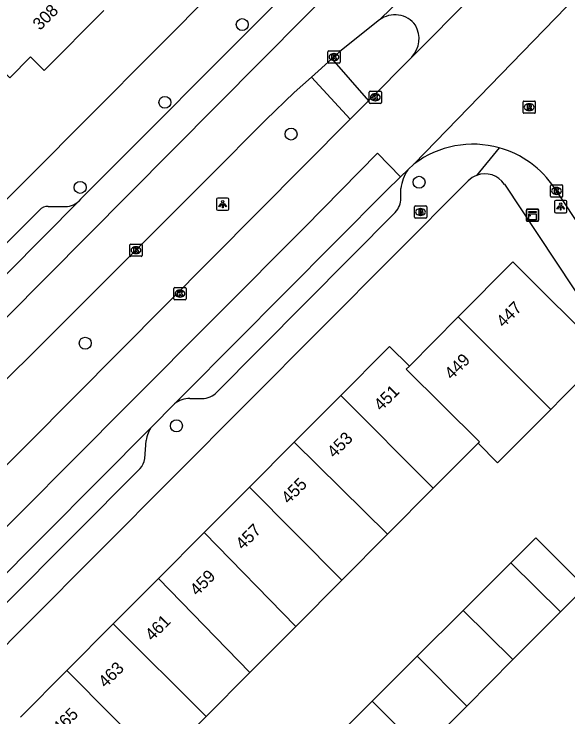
# Model space of a CAD drawing. Extents: x 157767 to 159171, y 387842 to 389425.
# Drawn here: x 158509.3 to 158554.5, y 388679.9 to 388737.3 of the extents above; entities that cross this region are included whole.
import ezdxf

# ---------------------------------------------------------------- set-up
doc = ezdxf.new("R2010")
doc.units = 0
for name, color, linetype in [('IMGEO_Boom', 7, 'Continuous'), ('IMGEO_Brandkraan', 7, 'Continuous'), ('IMGEO_Kast', 7, 'Continuous'), ('IMGEO_Kolk', 7, 'Continuous'), ('IMGEO_Lichtpunt', 7, 'Continuous'), ('IMGEO_Pand', 7, 'Continuous'), ('IMGEO_Pand_nummerreeks', 7, 'Continuous'), ('IMGEO_Rijbaan_lokaal_gesloten', 7, 'Continuous'), ('IMGEO_Rijbaan_lokaal_open', 7, 'Continuous'), ('IMGEO_Rioolput', 7, 'Continuous'), ('IMGEO_Voetpad_open', 7, 'Continuous')]:
    doc.layers.add(name, color=color, linetype=linetype)

msp = doc.modelspace()

# ---------------------------------------------------------------- linework, layer by layer
at = {"layer": 'IMGEO_Boom'}
for centre in [(158527.892, 388736.452), (158521.576, 388730.111), (158531.878, 388727.521), (158514.659, 388723.169), (158542.326, 388723.584), (158515.068, 388710.45), (158522.521, 388703.706)]:
    msp.add_circle(centre, 0.489, dxfattribs=at)
at = {"layer": 'IMGEO_Brandkraan'}
for p, q in [((158541.948, 388720.733), (158541.948, 388721.585)), ((158542.023, 388721.659), (158542.875, 388721.659)), ((158542.436, 388721.439), (158542.461, 388721.439)), ((158542.949, 388721.585), (158542.949, 388720.733)), ((158542.459, 388720.879), (158542.434, 388720.879)), ((158542.875, 388720.659), (158542.023, 388720.659))]:
    msp.add_line(p, q, dxfattribs=at)
for points in [[(158541.948, 388720.733), (158541.948, 388721.585)], [(158542.023, 388721.659), (158542.875, 388721.659)], [(158542.296, 388721.359), (158542.296, 388720.959), (158542.509, 388720.959)], [(158542.527, 388721.359), (158542.296, 388721.359)], [(158542.949, 388721.585), (158542.949, 388720.733)], [(158542.475, 388721.278), (158542.421, 388721.278), (158542.421, 388721.202)], [(158542.421, 388721.202), (158542.474, 388721.202)], [(158542.483, 388721.126), (158542.421, 388721.126), (158542.421, 388721.045)], [(158542.421, 388721.045), (158542.483, 388721.045)], [(158542.875, 388720.659), (158542.023, 388720.659)]]:
    msp.add_lwpolyline(points, dxfattribs=at)
for centre, radius, start, end in [((158542.025, 388721.583), 0.0765, 91.55205, 178.44795), ((158542.025, 388721.583), 0.0765, 91.55205, 178.44795), ((158542.531, 388721.214), 0.145, 59.4692, 91.53667), ((158542.556, 388721.261), 0.0922, 285.51372, 58.15012), ((158542.873, 388721.583), 0.0765, 1.55205, 88.44795), ((158542.873, 388721.583), 0.0765, 1.55205, 88.44795), ((158542.476, 388721.24), 0.0379, 267.82845, 90.93552), ((158542.484, 388721.085), 0.0404, 269.87594, 90.50774), ((158542.515, 388721.21), 0.251, 268.66757, 293.53466), ((158542.561, 388721.069), 0.105, 301.31148, 78.98903), ((158542.025, 388720.735), 0.0765, 181.55205, 268.44795), ((158542.025, 388720.735), 0.0765, 181.55205, 268.44795), ((158542.873, 388720.735), 0.0765, 271.55205, 358.44795), ((158542.873, 388720.735), 0.0765, 271.55205, 358.44795)]:
    msp.add_arc(centre, radius, start, end, dxfattribs=at)
for centre, major_axis, ratio, start_param, end_param in [((158542.435, 388721.159), (-0.387, 0.002), 0.722429, 4.712389, 7.853982), ((158542.46, 388721.159), (-0.39, 0.002), 0.717154, 1.570796, 4.712389)]:
    msp.add_ellipse(centre, major_axis=major_axis, ratio=ratio, start_param=start_param, end_param=end_param, dxfattribs=at)
at = {"layer": 'IMGEO_Kast'}
for p, q in [((158551.161, 388721.401), (158552.002, 388721.401)), ((158552.002, 388721.401), (158551.161, 388721.401)), ((158551.086, 388720.476), (158551.086, 388721.317)), ((158551.086, 388721.317), (158551.086, 388720.476)), ((158552.086, 388721.326), (158552.086, 388720.485)), ((158552.086, 388720.485), (158552.086, 388721.326)), ((158552.011, 388720.401), (158551.17, 388720.401)), ((158551.17, 388720.401), (158552.011, 388720.401))]:
    msp.add_line(p, q, dxfattribs=at)
for points in [[(158551.281, 388721.191), (158551.881, 388721.191), (158551.881, 388721.106), (158551.281, 388721.106), (158551.281, 388721.191)], [(158551.281, 388721.016), (158551.881, 388721.016), (158551.881, 388720.527), (158551.281, 388720.527), (158551.281, 388721.016)]]:
    msp.add_lwpolyline(points, dxfattribs=at)
msp.add_circle((158551.365, 388720.865), 0.0377, dxfattribs=at)
for centre, start, end in [((158551.164, 388721.323), 92.4484, 184.28452), ((158551.164, 388721.323), 92.4484, 184.28452), ((158552.008, 388721.323), 2.4484, 94.28452), ((158552.008, 388721.323), 2.4484, 94.28452), ((158551.164, 388720.479), 182.4484, 274.28452), ((158551.164, 388720.479), 182.4484, 274.28452), ((158552.008, 388720.479), 272.4484, 4.28452), ((158552.008, 388720.479), 272.4484, 4.28452)]:
    msp.add_arc(centre, 0.0779, start, end, dxfattribs=at)
at = {"layer": 'IMGEO_Kolk'}
for p, q in [((158534.878, 388733.383), (158534.878, 388734.235)), ((158534.953, 388734.309), (158535.805, 388734.309)), ((158535.366, 388734.089), (158535.391, 388734.089)), ((158535.879, 388734.235), (158535.879, 388733.383)), ((158535.389, 388733.529), (158535.364, 388733.529)), ((158535.805, 388733.309), (158534.953, 388733.309)), ((158538.251, 388730.097), (158538.251, 388730.949)), ((158538.326, 388731.023), (158539.178, 388731.023)), ((158538.739, 388730.803), (158538.764, 388730.803)), ((158539.252, 388730.949), (158539.252, 388730.097)), ((158539.178, 388730.023), (158538.326, 388730.023)), ((158538.762, 388730.243), (158538.737, 388730.243)), ((158553.05, 388722.451), (158553.05, 388723.303)), ((158553.125, 388723.377), (158553.977, 388723.377)), ((158553.538, 388723.157), (158553.563, 388723.157)), ((158554.051, 388723.303), (158554.051, 388722.451)), ((158553.561, 388722.597), (158553.536, 388722.597)), ((158553.977, 388722.377), (158553.125, 388722.377)), ((158518.794, 388718.541), (158519.646, 388718.541)), ((158518.719, 388717.615), (158518.719, 388718.467)), ((158519.207, 388718.321), (158519.232, 388718.321)), ((158519.72, 388718.467), (158519.72, 388717.615)), ((158519.646, 388717.541), (158518.794, 388717.541)), ((158519.23, 388717.761), (158519.205, 388717.761)), ((158522.312, 388714.071), (158522.312, 388714.923)), ((158522.387, 388714.997), (158523.239, 388714.997)), ((158522.8, 388714.777), (158522.825, 388714.777)), ((158523.313, 388714.923), (158523.313, 388714.071)), ((158523.239, 388713.997), (158522.387, 388713.997)), ((158522.823, 388714.217), (158522.798, 388714.217))]:
    msp.add_line(p, q, dxfattribs=at)
for points in [[(158534.878, 388733.383), (158534.878, 388734.235)], [(158534.953, 388734.309), (158535.805, 388734.309)], [(158535.199, 388734.009), (158535.322, 388734.009), (158535.322, 388733.858), (158535.452, 388734.009), (158535.616, 388734.009), (158535.47, 388733.858), (158535.623, 388733.609), (158535.471, 388733.609), (158535.386, 388733.773), (158535.322, 388733.706), (158535.322, 388733.609), (158535.199, 388733.609), (158535.199, 388734.009)], [(158535.879, 388734.235), (158535.879, 388733.383)], [(158535.805, 388733.309), (158534.953, 388733.309)], [(158538.251, 388730.097), (158538.251, 388730.949)], [(158538.326, 388731.023), (158539.178, 388731.023)], [(158538.572, 388730.723), (158538.695, 388730.723), (158538.695, 388730.572), (158538.825, 388730.723), (158538.989, 388730.723), (158538.843, 388730.572), (158538.996, 388730.323), (158538.844, 388730.323), (158538.759, 388730.487), (158538.695, 388730.42), (158538.695, 388730.323), (158538.572, 388730.323), (158538.572, 388730.723)], [(158539.252, 388730.949), (158539.252, 388730.097)], [(158539.178, 388730.023), (158538.326, 388730.023)], [(158553.05, 388722.451), (158553.05, 388723.303)], [(158553.125, 388723.377), (158553.977, 388723.377)], [(158553.371, 388723.077), (158553.494, 388723.077), (158553.494, 388722.926), (158553.624, 388723.077), (158553.788, 388723.077), (158553.642, 388722.926), (158553.795, 388722.677), (158553.643, 388722.677), (158553.558, 388722.841), (158553.494, 388722.774), (158553.494, 388722.677), (158553.371, 388722.677), (158553.371, 388723.077)], [(158554.051, 388723.303), (158554.051, 388722.451)], [(158553.977, 388722.377), (158553.125, 388722.377)], [(158518.794, 388718.541), (158519.646, 388718.541)], [(158518.719, 388717.615), (158518.719, 388718.467)], [(158519.04, 388718.241), (158519.163, 388718.241), (158519.163, 388718.09), (158519.293, 388718.241), (158519.457, 388718.241), (158519.311, 388718.09), (158519.464, 388717.841), (158519.312, 388717.841), (158519.227, 388718.005), (158519.163, 388717.938), (158519.163, 388717.841), (158519.04, 388717.841), (158519.04, 388718.241)], [(158519.72, 388718.467), (158519.72, 388717.615)], [(158519.646, 388717.541), (158518.794, 388717.541)], [(158522.312, 388714.071), (158522.312, 388714.923)], [(158522.387, 388714.997), (158523.239, 388714.997)], [(158522.633, 388714.697), (158522.756, 388714.697), (158522.756, 388714.546), (158522.886, 388714.697), (158523.05, 388714.697), (158522.904, 388714.546), (158523.057, 388714.297), (158522.905, 388714.297), (158522.82, 388714.461), (158522.756, 388714.394), (158522.756, 388714.297), (158522.633, 388714.297), (158522.633, 388714.697)], [(158523.313, 388714.923), (158523.313, 388714.071)], [(158523.239, 388713.997), (158522.387, 388713.997)]]:
    msp.add_lwpolyline(points, dxfattribs=at)
for centre, start, end in [((158534.955, 388734.233), 91.55205, 178.44795), ((158534.955, 388734.233), 91.55205, 178.44795), ((158535.803, 388734.233), 1.55205, 88.44795), ((158535.803, 388734.233), 1.55205, 88.44795), ((158534.955, 388733.385), 181.55205, 268.44795), ((158534.955, 388733.385), 181.55205, 268.44795), ((158535.803, 388733.385), 271.55205, 358.44795), ((158535.803, 388733.385), 271.55205, 358.44795), ((158538.328, 388730.947), 91.55205, 178.44795), ((158538.328, 388730.947), 91.55205, 178.44795), ((158539.176, 388730.947), 1.55205, 88.44795), ((158539.176, 388730.947), 1.55205, 88.44795), ((158538.328, 388730.099), 181.55205, 268.44795), ((158538.328, 388730.099), 181.55205, 268.44795), ((158539.176, 388730.099), 271.55205, 358.44795), ((158539.176, 388730.099), 271.55205, 358.44795), ((158553.127, 388723.301), 91.55205, 178.44795), ((158553.127, 388723.301), 91.55205, 178.44795), ((158553.975, 388723.301), 1.55205, 88.44795), ((158553.975, 388723.301), 1.55205, 88.44795), ((158553.127, 388722.453), 181.55205, 268.44795), ((158553.127, 388722.453), 181.55205, 268.44795), ((158553.975, 388722.453), 271.55205, 358.44795), ((158553.975, 388722.453), 271.55205, 358.44795), ((158518.796, 388718.465), 91.55205, 178.44795), ((158518.796, 388718.465), 91.55205, 178.44795), ((158519.644, 388718.465), 1.55205, 88.44795), ((158519.644, 388718.465), 1.55205, 88.44795), ((158518.796, 388717.617), 181.55205, 268.44795), ((158518.796, 388717.617), 181.55205, 268.44795), ((158519.644, 388717.617), 271.55205, 358.44795), ((158519.644, 388717.617), 271.55205, 358.44795), ((158522.389, 388714.921), 91.55205, 178.44795), ((158522.389, 388714.921), 91.55205, 178.44795), ((158523.237, 388714.921), 1.55205, 88.44795), ((158523.237, 388714.921), 1.55205, 88.44795), ((158522.389, 388714.073), 181.55205, 268.44795), ((158522.389, 388714.073), 181.55205, 268.44795), ((158523.237, 388714.073), 271.55205, 358.44795), ((158523.237, 388714.073), 271.55205, 358.44795)]:
    msp.add_arc(centre, 0.0765, start, end, dxfattribs=at)
for centre, major_axis, ratio, start_param, end_param in [((158535.365, 388733.809), (-0.387, 0.002), 0.722429, 4.712389, 7.853982), ((158535.39, 388733.809), (-0.39, 0.002), 0.717154, 1.570796, 4.712389), ((158538.738, 388730.523), (-0.387, 0.002), 0.722429, 4.712389, 7.853982), ((158538.763, 388730.523), (-0.39, 0.002), 0.717154, 1.570796, 4.712389), ((158553.537, 388722.877), (-0.387, 0.002), 0.722429, 4.712389, 7.853982), ((158553.562, 388722.877), (-0.39, 0.002), 0.717154, 1.570796, 4.712389), ((158519.206, 388718.041), (-0.387, 0.002), 0.722429, 4.712389, 7.853982), ((158519.231, 388718.041), (-0.39, 0.002), 0.717154, 1.570796, 4.712389), ((158522.799, 388714.497), (-0.387, 0.002), 0.722429, 4.712389, 7.853982), ((158522.824, 388714.497), (-0.39, 0.002), 0.717154, 1.570796, 4.712389)]:
    msp.add_ellipse(centre, major_axis=major_axis, ratio=ratio, start_param=start_param, end_param=end_param, dxfattribs=at)
at = {"layer": 'IMGEO_Lichtpunt'}
for p, q in [((158525.797, 388722.198), (158525.797, 388721.391)), ((158525.797, 388722.198), (158525.797, 388721.391)), ((158526.699, 388722.293), (158525.891, 388722.293)), ((158526.699, 388722.293), (158525.891, 388722.293)), ((158526.793, 388721.391), (158526.793, 388722.198)), ((158526.793, 388721.391), (158526.793, 388722.198)), ((158553.392, 388722.005), (158553.392, 388721.198)), ((158553.392, 388722.005), (158553.392, 388721.198)), ((158554.294, 388722.1), (158553.486, 388722.1)), ((158554.294, 388722.1), (158553.486, 388722.1)), ((158554.388, 388721.198), (158554.388, 388722.005)), ((158554.388, 388721.198), (158554.388, 388722.005)), ((158525.891, 388721.297), (158526.699, 388721.297)), ((158525.891, 388721.297), (158526.699, 388721.297)), ((158553.486, 388721.104), (158554.294, 388721.104)), ((158553.486, 388721.104), (158554.294, 388721.104))]:
    msp.add_line(p, q, dxfattribs=at)
for points in [[(158526.171, 388721.862), (158526.21, 388721.834), (158526.022, 388721.572), (158525.984, 388721.599), (158526.171, 388721.862)], [(158526.273, 388721.814), (158526.32, 388721.814), (158526.32, 388721.492), (158526.273, 388721.492), (158526.273, 388721.814)], [(158526.383, 388721.834), (158526.421, 388721.861), (158526.608, 388721.599), (158526.569, 388721.571), (158526.383, 388721.834)], [(158553.766, 388721.669), (158553.805, 388721.641), (158553.617, 388721.379), (158553.579, 388721.406), (158553.766, 388721.669)], [(158553.868, 388721.621), (158553.915, 388721.621), (158553.915, 388721.299), (158553.868, 388721.299), (158553.868, 388721.621)], [(158553.978, 388721.641), (158554.016, 388721.668), (158554.203, 388721.406), (158554.164, 388721.378), (158553.978, 388721.641)]]:
    msp.add_lwpolyline(points, dxfattribs=at)
for centre in [(158526.296, 388721.996), (158553.891, 388721.803)]:
    msp.add_circle(centre, 0.0994, dxfattribs=at)
for centre, start, end in [((158525.891, 388722.198), 90, 180), ((158525.891, 388722.198), 90, 180), ((158526.699, 388722.198), 0, 90), ((158526.699, 388722.198), 0, 90), ((158553.486, 388722.005), 90, 180), ((158553.486, 388722.005), 90, 180), ((158554.294, 388722.005), 0, 90), ((158554.294, 388722.005), 0, 90), ((158525.891, 388721.391), 180, 270), ((158525.891, 388721.391), 180, 270), ((158526.699, 388721.391), 270, 0), ((158526.699, 388721.391), 270, 360), ((158553.486, 388721.198), 180, 270), ((158553.486, 388721.198), 180, 270), ((158554.294, 388721.198), 270, 0), ((158554.294, 388721.198), 270, 360)]:
    msp.add_arc(centre, 0.0946, start, end, dxfattribs=at)
at = {"layer": 'IMGEO_Pand'}
for points in [[(158516.6, 388737.604), (158511.722, 388732.706), (158510.601, 388733.823), (158508.905, 388732.12), (158508.555, 388732.469), (158505.19, 388729.09)], [(158553.079, 388705.052), (158554.032, 388706.01), (158557.559, 388709.553), (158549.992, 388717.084), (158545.528, 388712.598)], [(158545.528, 388712.598), (158541.533, 388708.584)], [(158553.079, 388705.052), (158545.528, 388712.598)], [(158541.533, 388708.584), (158539.915, 388710.194), (158539.666, 388709.944), (158535.93, 388706.19)], [(158541.533, 388708.584), (158541.286, 388708.336), (158547.261, 388702.404), (158547.142, 388702.285)], [(158535.93, 388706.19), (158532.117, 388702.359)], [(158535.93, 388706.19), (158543.488, 388698.614)], [(158547.142, 388702.285), (158548.741, 388700.693), (158548.862, 388700.815), (158553.079, 388705.052)], [(158532.117, 388702.359), (158528.474, 388698.698)], [(158539.76, 388694.868), (158532.117, 388702.359)], [(158543.488, 388698.614), (158547.142, 388702.285)], [(158528.474, 388698.698), (158524.782, 388694.989)], [(158528.474, 388698.698), (158536.016, 388691.106)], [(158539.76, 388694.868), (158543.488, 388698.614)], [(158524.782, 388694.989), (158521.051, 388691.239)], [(158532.262, 388687.334), (158524.782, 388694.989)], [(158536.016, 388691.106), (158539.76, 388694.868)], [(158555.888, 388690.539), (158551.867, 388694.556), (158549.823, 388692.519)], [(158549.823, 388692.519), (158545.934, 388688.643)], [(158549.823, 388692.519), (158553.873, 388688.518)], [(158521.051, 388691.239), (158517.364, 388687.535)], [(158521.051, 388691.239), (158528.52, 388683.574)], [(158532.262, 388687.334), (158536.016, 388691.106)], [(158553.873, 388688.518), (158555.888, 388690.539)], [(158545.934, 388688.643), (158542.177, 388684.9)], [(158545.934, 388688.643), (158549.987, 388684.62)], [(158549.987, 388684.62), (158553.873, 388688.518)], [(158517.364, 388687.535), (158513.573, 388683.726)], [(158517.364, 388687.535), (158524.95, 388679.987)], [(158528.52, 388683.574), (158532.262, 388687.334)], [(158542.177, 388684.9), (158538.496, 388681.232)], [(158546.214, 388680.835), (158542.177, 388684.9)], [(158546.214, 388680.835), (158549.987, 388684.62)], [(158513.573, 388683.726), (158509.784, 388679.919)], [(158513.573, 388683.726), (158521.12, 388676.14)], [(158524.95, 388679.987), (158528.52, 388683.574)], [(158538.496, 388681.232), (158534.757, 388677.506)], [(158542.553, 388677.162), (158538.496, 388681.232)], [(158542.553, 388677.162), (158546.214, 388680.835)], [(158521.12, 388676.14), (158524.95, 388679.987)]]:
    msp.add_lwpolyline(points, dxfattribs=at)
at = {"layer": 'IMGEO_Rijbaan_lokaal_gesloten'}
for points in [[(158496.706, 388700.559), (158501.89, 388705.761), (158518.632, 388722.627), (158536.648, 388740.777), (158559.421, 388763.72), (158575.267, 388779.508), (158587.717, 388792.072), (158606.755, 388811.281)], [(158539.102, 388736.833), (158548.887, 388746.407)], [(158551.782, 388743.914), (158541.744, 388733.805)], [(158556.103, 388739.723), (158541.933, 388725.08)], [(158530.995, 388738.556), (158514.696, 388722.195), (158514.537, 388722.035)], [(158539.102, 388736.833), (158535.854, 388734.251), (158535.197, 388733.661)], [(158535.197, 388733.661), (158533.538, 388732.171)], [(158538.206, 388730.246), (158541.744, 388733.805)], [(158533.538, 388732.171), (158532.137, 388730.913), (158529.826, 388728.68), (158525.167, 388724.003), (158519.619, 388718.445), (158500, 388698.895), (158499.226, 388698.124)], [(158536.692, 388728.724), (158538.206, 388730.246)], [(158502.818, 388694.654), (158536.692, 388728.724)], [(158540.819, 388724.038), (158538.937, 388725.974), (158532.996, 388719.924), (158518.604, 388705.475), (158505.37, 388692.188)], [(158541.933, 388725.08), (158541.406, 388724.613)], [(158541.406, 388724.613), (158540.819, 388724.038)], [(158540.819, 388724.038), (158539.616, 388722.861), (158523.168, 388706.305), (158522.369, 388705.503)], [(158514.537, 388722.035), (158500, 388707.39), (158494.927, 388702.278)], [(158520.504, 388703.63), (158522.369, 388705.503)], [(158497.271, 388680.301), (158500, 388683.042), (158507.276, 388690.347), (158520.504, 388703.63)]]:
    msp.add_lwpolyline(points, dxfattribs=at)
for centre, radius, start, end in [((158540.356, 388735.193), 2.064, 35.74474, 127.39849), ((158540.112, 388735.298), 2.212, 317.53306, 29.83989)]:
    msp.add_arc(centre, radius, start, end, dxfattribs=at)
at = {"layer": 'IMGEO_Rijbaan_lokaal_open'}
msp.add_lwpolyline([(158568.522, 388700.36), (158553.384, 388723.13)], dxfattribs=at)
for centre, radius, start, end in [((158546.739, 388718.72), 7.972, 74.4288, 127.07535), ((158546.74, 388718.713), 7.978, 33.61757, 74.45028)]:
    msp.add_arc(centre, radius, start, end, dxfattribs=at)
at = {"layer": 'IMGEO_Rioolput'}
for p, q in [((158550.818, 388729.291), (158550.818, 388730.143)), ((158550.893, 388730.217), (158551.745, 388730.217)), ((158551.306, 388729.997), (158551.331, 388729.997)), ((158551.819, 388730.143), (158551.819, 388729.291)), ((158551.329, 388729.437), (158551.304, 388729.437)), ((158551.745, 388729.217), (158550.893, 388729.217))]:
    msp.add_line(p, q, dxfattribs=at)
for points in [[(158550.818, 388729.291), (158550.818, 388730.143)], [(158550.893, 388730.217), (158551.745, 388730.217)], [(158551.819, 388730.143), (158551.819, 388729.291)], [(158551.407, 388729.915), (158551.155, 388729.917), (158551.155, 388729.517)], [(158551.155, 388729.517), (158551.279, 388729.517), (158551.279, 388729.679), (158551.29, 388729.679)], [(158551.333, 388729.836), (158551.279, 388729.836), (158551.279, 388729.755)], [(158551.279, 388729.755), (158551.331, 388729.755)], [(158551.337, 388729.65), (158551.408, 388729.517), (158551.548, 388729.517), (158551.483, 388729.643)], [(158551.745, 388729.217), (158550.893, 388729.217)]]:
    msp.add_lwpolyline(points, dxfattribs=at)
for centre, radius, start, end in [((158550.895, 388730.141), 0.0765, 91.55205, 178.44795), ((158550.895, 388730.141), 0.0765, 91.55205, 178.44795), ((158551.743, 388730.141), 0.0765, 1.55205, 88.44795), ((158551.743, 388730.141), 0.0765, 1.55205, 88.44795), ((158551.289, 388729.626), 0.0533, 26.02933, 88.69889), ((158551.315, 388729.944), 0.19, 274.7715, 282.96867), ((158551.339, 388729.74), 0.0964, 77.00612, 93.18647), ((158551.353, 388729.797), 0.0378, 276.66336, 79.67722), ((158551.406, 388729.805), 0.109, 350.36119, 89.41601), ((158551.404, 388729.805), 0.112, 277.58423, 350.98172), ((158551.388, 388729.59), 0.108, 29.51342, 73.79051), ((158550.895, 388729.293), 0.0765, 181.55205, 268.44795), ((158550.895, 388729.293), 0.0765, 181.55205, 268.44795), ((158551.743, 388729.293), 0.0765, 271.55205, 358.44795), ((158551.743, 388729.293), 0.0765, 271.55205, 358.44795)]:
    msp.add_arc(centre, radius, start, end, dxfattribs=at)
for centre, major_axis, ratio, start_param, end_param in [((158551.305, 388729.717), (-0.387, 0.002), 0.722429, 4.712389, 7.853982), ((158551.33, 388729.717), (-0.39, 0.002), 0.717154, 1.570796, 4.712389)]:
    msp.add_ellipse(centre, major_axis=major_axis, ratio=ratio, start_param=start_param, end_param=end_param, dxfattribs=at)
at = {"layer": 'IMGEO_Voetpad_open'}
for points in [[(158483.957, 388697.358), (158500, 388713.495), (158536.294, 388750), (158564.998, 388778.87)], [(158535.197, 388733.661), (158538.206, 388730.246)], [(158533.538, 388732.171), (158536.692, 388728.724)], [(158548.879, 388726.399), (158547.024, 388724.152)], [(158501.753, 388678.922), (158510.259, 388687.466), (158546.341, 388723.709)], [(158540.845, 388722.289), (158540.833, 388723.076)], [(158549.299, 388723.418), (158557.672, 388710.778), (158563.506, 388701.971), (158562.312, 388700.887)], [(158512.048, 388721.616), (158513.276, 388721.607)], [(158495.722, 388705.626), (158500, 388709.928), (158511.33, 388721.321)], [(158525.7, 388706.346), (158540.388, 388721.121)], [(158523.618, 388705.94), (158524.456, 388705.94)], [(158519.929, 388701.03), (158520.057, 388702.519)], [(158500.698, 388681.288), (158508.522, 388689.144), (158519.555, 388700.224)]]:
    msp.add_lwpolyline(points, dxfattribs=at)
for centre, radius, start, end in [((158544.897, 388722.436), 4.114, 148.05615, 171.05252), ((158547.702, 388722.361), 1.915, 33.4921, 110.74462), ((158547.709, 388722.348), 1.93, 110.79281, 135.14281), ((158513.397, 388723.321), 1.718, 265.94981, 311.54597), ((158539.084, 388722.305), 1.761, 317.7752, 359.48725), ((158512.039, 388720.617), 0.999, 89.47844, 135.1935), ((158523.559, 388704.105), 1.836, 88.1643, 130.40353), ((158524.589, 388707.643), 1.708, 265.55048, 310.59942), ((158522.155, 388702.32), 2.108, 141.57903, 174.58716), ((158518.634, 388701.141), 1.3, 315.1185, 355.09703)]:
    msp.add_arc(centre, radius, start, end, dxfattribs=at)

# ---------------------------------------------------------------- texts
at = {"layer": 'IMGEO_Pand_nummerreeks'}
for s, rotation, p in [('308', 45.11551, (158511.379, 388735.932)), ('447', 45.13852, (158549.231, 388711.668)), ('449', 45.13762, (158545.001, 388707.418)), ('451', 45.13762, (158539.231, 388704.856)), ('453', 45.13663, (158535.416, 388701.023)), ('455', 45.13663, (158531.681, 388697.27)), ('457', 45.13663, (158527.946, 388693.517)), ('459', 45.13663, (158524.21, 388689.764)), ('461', 45.13663, (158520.554, 388686.091)), ('463', 45.13663, (158516.74, 388682.258)), ('465', 45.13663, (158513.005, 388678.505))]:
    msp.add_text(s, height=1, rotation=rotation, dxfattribs=at).set_placement(p)

doc.saveas('drawing.dxf')
